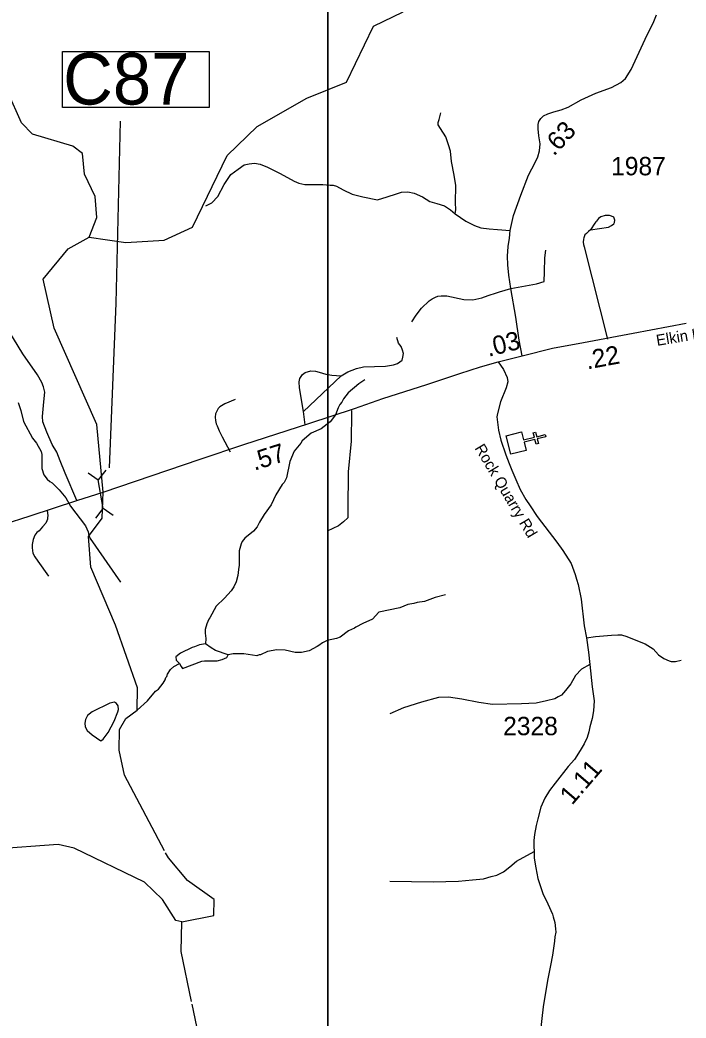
# Model space of a CAD drawing. Extents: x 1248089 to 1457196, y 820910 to 988753.
# Drawn here: x 1386616 to 1391144, y 896899 to 903687 of the extents above; entities that cross this region are included whole.
import ezdxf

# ---------------------------------------------------------------- set-up
doc = ezdxf.new("R2010")
doc.units = 0
for name, color, linetype in [('Exist Cultural Church CELL', 7, 'Continuous'), ('Exist Hydrographic Creek Single Shore', 7, 'Continuous'), ('Exist Hydrographic Misc Water Feature', 7, 'Continuous'), ('Exist Road Non-System Type 51', 7, 'Continuous'), ('Exist Road Primary NC Attributed', 7, 'Continuous'), ('Exist Road Primary NC Label', 7, 'Continuous'), ('Exist Road Primary NC Structure Culvert CELL', 7, 'Continuous'), ('Exist Road Primary NC Structure Culvert Number Label', 7, 'Continuous'), ('Exist Road Secondary Type 41 Attributed', 7, 'Continuous'), ('Exist Road Secondary Type 51 Attributed', 7, 'Continuous'), ('Exist Road Secondary Type 51 Label', 7, 'Continuous'), ('Map Preparation Inset Cut Line', 7, 'Continuous'), ('Prop CMT Slope Fill', 7, 'Continuous'), ('Prop GRAU CAT1 Cell', 7, 'Continuous'), ('Prop Lane Lines', 7, 'Continuous')]:
    doc.layers.add(name, color=color, linetype=linetype)

msp = doc.modelspace()

# ---------------------------------------------------------------- linework, layer by layer
at = {"layer": 'Exist Cultural Church CELL'}
msp.add_lwpolyline([(1390025.2, 900885.4), (1390039.1, 900830.2), (1390113, 900848.6), (1390105.3, 900879.7), (1390120.8, 900883.6), (1390128.5, 900852.5), (1390186.9, 900867.1), (1390190.7, 900851.5), (1390132.4, 900837), (1390140.1, 900805.9), (1390124.6, 900802), (1390116.9, 900833.1), (1390043, 900814.7), (1390056.9, 900758.7), (1389953.6, 900732.9), (1389922, 900859.6)], close=True, dxfattribs=at)
at = {"layer": 'Exist Hydrographic Creek Single Shore'}
for points in [[(1387086.7, 902210.3), (1387336.7, 902172.5), (1387595.7, 902190.2), (1387788.7, 902278.2), (1388024.7, 902765.9), (1388228.6, 902962.1), (1388566.7, 903155.6), (1388834.7, 903265.1), (1389018.7, 903645.5), (1389220.7, 903743.2)], [(1387180.8, 900475.6), (1387137.6, 900936), (1386848.6, 901591.4), (1386772.7, 901924.5), (1386943.7, 902131), (1387086.7, 902210.3)], [(1387599.2, 898035.9), (1387327.6, 898551.6), (1387289.7, 898719.7), (1387292.7, 898860.9), (1387335.6, 898935.5), (1387411.7, 898993), (1387415.7, 899144.1), (1387265.7, 899570.6), (1387097.1, 899965.1), (1387081.9, 900173.1), (1387175.7, 900297.4), (1387180.8, 900475.6)]]:
    msp.add_lwpolyline(points, dxfattribs=at)
at = {"layer": 'Exist Hydrographic Misc Water Feature'}
for points in [[(1387086.7, 902210.3), (1387139.6, 902343.8), (1387126.7, 902485.3), (1387054.6, 902637.7), (1387040.7, 902779.1), (1386974.6, 902829.8), (1386701.6, 902910.8), (1386627.6, 902987.8), (1386532.7, 903196.5), (1386525.7, 903272.1), (1386203.7, 903813.7), (1386155.7, 903939.4), (1386049.7, 904023.7), (1385640.6, 904048.3), (1385558.6, 904086), (1384856.6, 904832.2), (1384607.5, 905270.6), (1384430.5, 905649.1), (1384400.5, 905734.4), (1384355.5, 906001.2), (1384120.5, 906324.4), (1383883.6, 906562.3), (1383313.5, 907233.6)], [(1388961, 901239.7), (1388920.4, 901212.6), (1388847.1, 901150.3), (1388816.3, 901111), (1388803.7, 901087.2), (1388791.3, 901071.5), (1388778.8, 901047.9), (1388761.8, 901000.3), (1388724.8, 900952.7), (1388663.8, 900906.5), (1388595.1, 900876), (1388534, 900825.4), (1388525.7, 900809.6), (1388480.5, 900754.6), (1388451, 900683.3), (1388428.5, 900571.8), (1388411.8, 900540.3), (1388399.5, 900526.5), (1388355.7, 900457.5), (1388324.5, 900390.3), (1388276.5, 900324), (1388244, 900272.2), (1388229.3, 900240.5), (1388204.6, 900211), (1388145.5, 900162.3), (1388127.1, 900138.8), (1388118.7, 900123), (1388105.6, 900075.3), (1388105.5, 899979.3), (1388101.5, 899949.4), (1388096.7, 899907.5), (1388085.7, 899864.6), (1388069.7, 899832), (1388051.3, 899804.5), (1388006.7, 899753.7), (1387949.5, 899698.9), (1387907.8, 899620), (1387899.6, 899612.1), (1387886.9, 899580.4), (1387876, 899540.7), (1387875.5, 899516.7), (1387880.7, 899480.7), (1387878.4, 899443)], [(1386603.4, 901085.8), (1386622.3, 901031.5), (1386640.7, 900955.1), (1386702.2, 900841.8), (1386729.4, 900809.2), (1386760.2, 900752.6), (1386763.8, 900732.5), (1386765.7, 900636.5), (1386778.8, 900592.2), (1386800.2, 900563.8), (1386819.8, 900547.3), (1386835.6, 900539), (1386882.6, 900491.7), (1386928.5, 900437.5), (1386960.1, 900380.4), (1387061.2, 900246.2), (1387080.4, 900205.8), (1387083.9, 900181.7), (1387093.4, 900159.6), (1387298.9, 899864.1)], [(1389509.3, 899776.5), (1389438.9, 899758.1), (1389366.3, 899731.7), (1389316.2, 899724.8), (1389294, 899717.3), (1389253.8, 899710.2), (1389197.3, 899689.5), (1389056.7, 899658.5), (1389011.7, 899611.6), (1388947.1, 899583.1), (1388898.5, 899558.2), (1388890.4, 899550.3), (1388849.9, 899531.2), (1388793, 899488.5), (1388768.8, 899479), (1388704.5, 899466.5), (1388672.2, 899451.2), (1388647.7, 899431.7), (1388635.3, 899426.5), (1388581.8, 899396), (1388529.5, 899384.4), (1388486.4, 899385.4), (1388419.1, 899400.8), (1388363.1, 899402), (1388298.8, 899391.5), (1388250.3, 899368.6), (1388242.3, 899368.7), (1388226.1, 899361.1), (1388138.5, 899375.1), (1388064.4, 899376.6), (1388030.4, 899368.7)], [(1387878.4, 899443), (1387835.8, 899437.7), (1387803.4, 899422.4), (1387787.4, 899418.7), (1387706.5, 899380.5), (1387676, 899355.3), (1387677.5, 899333.2), (1387700, 899309.2)], [(1388030.4, 899368.7), (1387945, 899399.2), (1387915.4, 899415.9), (1387878.4, 899443)], [(1387700, 899309.2), (1387712.6, 899290.5), (1387721.9, 899276.5), (1387851.4, 899325.3), (1387869.4, 899329), (1387957.4, 899329), (1387989.6, 899336.3), (1388021.9, 899351.6), (1388030.4, 899368.7)], [(1387411.7, 898993), (1387483, 899057.2), (1387536.9, 899122.4), (1387557.2, 899136), (1387590, 899175.2), (1387602.6, 899198.9), (1387606.9, 899214.8), (1387615.1, 899222.7), (1387619.5, 899238.6), (1387640.1, 899270.1), (1387662.5, 899289.5), (1387700, 899309.2)], [(1387166.4, 898784.4), (1387181.7, 898794.4), (1387214.7, 898839.8), (1387256.4, 898918.7), (1387281.8, 898982.2), (1387286.2, 898998.1), (1387284.7, 899022.1), (1387273, 899038.4), (1387259.2, 899046.6), (1387227.1, 899039.3), (1387105.8, 898982.1), (1387075.3, 898956.7), (1387060.6, 898929.1), (1387056.1, 898905.2), (1387059.6, 898879.1), (1387073, 898854.8), (1387106.3, 898824.1), (1387166.4, 898784.4)], [(1387715.7, 897552.2), (1387674.7, 897563), (1387585.7, 897705.9), (1387462.7, 897823.3), (1386983.7, 898052.9), (1386876.6, 898078), (1386441.7, 898047.4), (1386329.7, 897865.8), (1386317.7, 897705.1), (1386239.6, 897532.8), (1386103.7, 897410.8), (1386011.6, 897386.3), (1385724.7, 897644.9), (1385428.7, 897690.7), (1385176.5, 897757.8), (1384997.8, 897639.6), (1384871.6, 897628.1), (1384825.6, 897712.2), (1384829.6, 897905.8), (1384856.7, 897993.9), (1384833.1, 898306.9)], [(1387715.7, 897552.2), (1387933.7, 897597.1), (1387935.7, 897705.4), (1387754.7, 897833.9), (1387624.7, 897987.5), (1387606.1, 898022.6)], [(1387782.4, 897011.8), (1387711.7, 897352.1), (1387715.7, 897552.2)], [(1388094.3, 896001.9), (1388176.8, 896026.3), (1388277.8, 896089.9), (1388279.7, 896172), (1388221.8, 896225.7), (1388047.7, 896262), (1387941.7, 896372.5), (1387885.7, 896514.8), (1387786.5, 896992.2)]]:
    msp.add_lwpolyline(points, dxfattribs=at)
at = {"layer": 'Exist Road Non-System Type 51'}
for p, q in [((1388542.4, 901023), (1388799.7, 901266.8)), ((1388554.9, 900932.7), (1388542.4, 901023))]:
    msp.add_line(p, q, dxfattribs=at)
for points in [[(1389573.5, 902367.9), (1389579.2, 902397.7), (1389577.3, 902444.2), (1389579.2, 902561.5), (1389567.7, 902630.4), (1389548.5, 902723.4), (1389543.7, 902795.1), (1389528.4, 902837.9), (1389511.1, 902891.9), (1389474.7, 902949.6), (1389459.3, 902973.8), (1389459.3, 902990.5), (1389465.1, 903009.2), (1389476.6, 903055.7)], [(1387879.7, 902421.9), (1387920, 902442.4), (1387960.2, 902487), (1388004.4, 902567.1), (1388048.5, 902635.9), (1388098.4, 902673.2), (1388140.6, 902701.1), (1388173.2, 902708.5), (1388209.6, 902712.3), (1388249.9, 902706.7), (1388299.8, 902686.2), (1388384.2, 902643.4), (1388480.1, 902591.3), (1388510.8, 902578.2), (1388553, 902568.9), (1388599, 902568.9), (1388673.8, 902567.1), (1388725.6, 902563.3), (1388744.8, 902563.3), (1388767.8, 902555.9), (1388813.9, 902531.7), (1388875.2, 902501.9), (1388946.2, 902485.2), (1389046, 902464.7), (1389113.1, 902483.3), (1389176.4, 902505.6), (1389209, 902516.8), (1389253.1, 902518.7), (1389295.3, 902509.4), (1389352.9, 902485.2), (1389402.8, 902453.5), (1389448.8, 902438.6), (1389502.5, 902423.7), (1389542.8, 902395.8), (1389573.5, 902367.9)], [(1389573.5, 902367.9), (1389646.4, 902319.5), (1389705.8, 902289.7), (1389748, 902273), (1389805.6, 902265.5), (1389861.2, 902261.8), (1389947.5, 902256.2)], [(1390495.4, 902260.1), (1390615.8, 902277.7), (1390636.1, 902289.3), (1390652.3, 902300.9), (1390656.5, 902308.9), (1390658.8, 902324.8), (1390653.2, 902344.9), (1390637.4, 902353.3), (1390623.4, 902357.5), (1390593.4, 902356.2), (1390565.2, 902348.7), (1390549, 902337), (1390534.6, 902319.3), (1390530.5, 902313.4), (1390524.3, 902305.5), (1390495.4, 902260.1)], [(1390495.4, 902260.1), (1390481.2, 902248.3), (1390477.1, 902244.4), (1390466.9, 902234.8), (1390456.7, 902225), (1390450.4, 902213.1), (1390448.3, 902205.2), (1390446.1, 902195.2), (1390445.7, 902175.2), (1390447.3, 902159.2), (1390450.8, 902143.1), (1390609.9, 901515.3)], [(1389952.3, 901860.7), (1390126.9, 901892.3), (1390178.7, 901909.1), (1390182.5, 901974.2), (1390184.4, 902069.1), (1390190.2, 902121.3)], [(1389279.6, 901634.9), (1389308.5, 901678.4), (1389345.5, 901727.7), (1389398.6, 901776.6), (1389418.8, 901790.2), (1389441.1, 901801.8), (1389457.2, 901807.5), (1389479.3, 901811), (1389499.3, 901810.6), (1389517.3, 901810.3), (1389633.9, 901786.2), (1389695.3, 901782.5), (1389754.8, 901797.4), (1389798.9, 901812.3), (1389856, 901830.8), (1389876.1, 901838.4), (1389952.3, 901860.7)], [(1388799.7, 901266.8), (1388845, 901294.3), (1388903.5, 901315.7), (1388951.5, 901326.9), (1389101.1, 901333.4), (1389155.8, 901341.8), (1389183.6, 901351.1), (1389198.9, 901361.3), (1389213.3, 901373.4), (1389219.1, 901393.9), (1389222.9, 901419), (1389217.2, 901441.4), (1389206.6, 901466.5), (1389189.4, 901488.8), (1389178.8, 901527)], [(1388542.4, 901023), (1388515.7, 901184.6), (1388514.5, 901224.7), (1388518.9, 901248.6), (1388535.7, 901276.3), (1388554, 901289.9), (1388594.3, 901300.9), (1388624.2, 901298.3), (1388650.1, 901291.8), (1388695.8, 901276.9), (1388735.7, 901270.1), (1388799.7, 901266.8)], [(1388079.8, 901105.5), (1388009.2, 901076.9), (1387974.7, 901055.6), (1387964.5, 901043.8), (1387945.7, 901008.4), (1387943.3, 900984.4), (1387944.8, 900962.4), (1387950.2, 900940), (1387955.9, 900925.9), (1387969.2, 900893.6), (1387990.4, 900851.2), (1388044.4, 900750)], [(1388870.4, 901031.4), (1388870.4, 900977.4), (1388868.9, 900934.8), (1388868.1, 900902.8), (1388868.5, 900822), (1388848, 900613.4), (1388846.5, 900539.4), (1388844.5, 900432), (1388844.5, 900301.7), (1388815.8, 900273.8), (1388781.2, 900245.9), (1388704.5, 900210.5)], [(1386801.6, 900350.1), (1386804.5, 900317.5), (1386804.2, 900301.5), (1386804, 900291.5), (1386799.7, 900279.6), (1386791.4, 900263.7), (1386768.9, 900240.2), (1386746.3, 900212.6), (1386730.1, 900200.9), (1386717.7, 900183.2), (1386705.1, 900153.4), (1386698.4, 900119.5), (1386700, 900097.5), (1386703.3, 900061.4), (1386716.5, 900035.1), (1386738, 900006.7), (1386810, 899903.1)], [(1390466.4, 899485.5), (1390527.8, 899492.9), (1390637.1, 899502.2), (1390679.3, 899504.1), (1390706.2, 899504.1), (1390740.7, 899492.9), (1390813.6, 899465), (1390865.4, 899442.7), (1390921, 899409.1), (1390957.5, 899370.1), (1390993.9, 899344), (1391028.5, 899329.1), (1391043.8, 899323.5), (1391072.6, 899323.5), (1391111, 899332.8)], [(1390489.9, 899302.4), (1390432.9, 899272.3), (1390392.6, 899229.5), (1390360, 899171.8), (1390325.4, 899127.1), (1390296.7, 899095.5), (1390273.6, 899082.5), (1390252.5, 899069.4), (1390195, 899056.4), (1390124, 899039.7), (1390024.3, 899035.9), (1389828.6, 899030.3), (1389734.6, 899045.2), (1389619.5, 899067.6), (1389529.4, 899080.6), (1389462.2, 899078.7), (1389346.2, 899046.2), (1389223.4, 899008.9), (1389129.4, 898968)], [(1389130.6, 897829.6), (1389424.7, 897825.7), (1389596.9, 897830), (1389693.1, 897838.1), (1389767.3, 897846.4), (1389819.7, 897861.4), (1389857.9, 897870.6), (1389902.4, 897893.7), (1389947.1, 897926.9), (1389991.9, 897966), (1390111.3, 898031.4)]]:
    msp.add_lwpolyline(points, dxfattribs=at)
at = {"layer": 'Exist Road Primary NC Attributed'}
msp.add_line((1389867.9, 901361.8), (1390031, 901402.7), dxfattribs=at)
for points in [[(1390031, 901402.7), (1390236.8, 901455.9), (1390447.2, 901493.6), (1390783.8, 901556.1), (1391145.5, 901624.3)], [(1387001.6, 900418.5), (1387180.8, 900475.6), (1387842, 900699.7), (1388137.6, 900799.7), (1388578.8, 900941.6), (1388889.5, 901044.4), (1389083.9, 901111.5), (1389381.7, 901206.8), (1389606.1, 901283.5), (1389746.4, 901327.1), (1389867.9, 901361.8)], [(1385348.9, 899802.8), (1385474, 899880.2), (1385563.9, 899929.4), (1385790.3, 900022.3), (1386070, 900113.7), (1386315.5, 900197.6), (1386685.2, 900314.4), (1387001.6, 900418.5)]]:
    msp.add_lwpolyline(points, dxfattribs=at)
at = {"layer": 'Exist Road Primary NC Structure Culvert CELL'}
for p, q in [((1387079.5, 900606.1), (1387148.6, 900559.6)), ((1387198.7, 900626.1), (1387148.6, 900559.6)), ((1387181.5, 900364), (1387148.6, 900559.6)), ((1387131.3, 900297.5), (1387181.5, 900364)), ((1387250.6, 900317.5), (1387181.5, 900364))]:
    msp.add_line(p, q, dxfattribs=at)
at = {"layer": 'Exist Road Primary NC Structure Culvert Number Label'}
msp.add_lwpolyline([(1386906.3, 903472.1), (1387901.8, 903472.1), (1387901.8, 903092.3), (1386906.3, 903092.3)], close=True, dxfattribs=at)
msp.add_lwpolyline([(1387225, 900640.5), (1387269.7, 901759.9), (1387299.6, 902998.6)], dxfattribs=at)
at = {"layer": 'Exist Road Secondary Type 41 Attributed'}
msp.add_lwpolyline([(1387001.6, 900418.5), (1386923.8, 900604), (1386888.3, 900688.9), (1386866.4, 900746.4), (1386834.9, 900798.5), (1386797.9, 900883.4), (1386771.9, 900954.6), (1386769.3, 900989.5), (1386778.8, 901089.5), (1386785.7, 901155.2), (1386776.1, 901192.2), (1386763.8, 901221), (1386735, 901273), (1386636.5, 901416.8), (1386516.3, 901614.5)], dxfattribs=at)
at = {"layer": 'Exist Road Secondary Type 51 Attributed'}
for points in [[(1390031, 901402.7), (1390010.1, 901509.6), (1389986.9, 901665.2), (1389952.3, 901860.7), (1389938.9, 901951.9), (1389933.1, 902020.7), (1389931.2, 902080.3), (1389935.1, 902145.5), (1389942.7, 902203.2), (1389947.5, 902256.2), (1389970.6, 902356.7), (1390020.4, 902496.3), (1390072.2, 902632.2), (1390118.3, 902717.8), (1390135.5, 902755.1), (1390147, 902796), (1390152.8, 902844.4), (1390144.2, 902899.3), (1390138.4, 902947.7), (1390138.4, 902975.7), (1390142.2, 902996.1), (1390157.6, 903016.6), (1390174.8, 903035.2), (1390205.5, 903048.3), (1390245.8, 903063.1), (1390295.7, 903076.2), (1390341.7, 903094.8), (1390430, 903143.2), (1390530, 903188.1), (1390637.4, 903228.7), (1390701.2, 903262.1), (1390731.7, 903288.3), (1390770.9, 903349.2), (1390866.4, 903555.5), (1390923.9, 903676.5), (1390944.1, 903722.1)], [(1389867.9, 901361.8), (1389902.5, 901309.7), (1389927.4, 901255.7), (1389933.1, 901225.9), (1389921.6, 901185), (1389883.3, 901090), (1389863, 901010.4), (1389858.6, 900988.5), (1389861.9, 900952.4), (1389869.2, 900896.1), (1389885.9, 900829.7), (1389917.8, 900728.9), (1389940.8, 900669.3), (1389959.1, 900624.3), (1389986.9, 900561.4), (1390015.6, 900494.4), (1390055.9, 900425.5), (1390084.1, 900381.6), (1390132.7, 900310.4), (1390265.2, 900134.8), (1390305.3, 900079.3), (1390362, 899991), (1390390.5, 899914.4), (1390400.4, 899882.6), (1390411.3, 899847.6), (1390431.3, 899746.9), (1390451.4, 899567.3), (1390466.4, 899485.5), (1390481.8, 899386.6), (1390489.9, 899302.4), (1390506.9, 899151.9), (1390518.9, 899055.6), (1390514.1, 898988.8), (1390505.9, 898935.9), (1390491, 898879.1), (1390483.5, 898844.7), (1390471.2, 898806.3), (1390450.7, 898764), (1390423.5, 898719.1), (1390384.6, 898657.7), (1390343.1, 898609.3), (1390255.1, 898496.8), (1390215.3, 898445.3), (1390184.9, 898393), (1390157.3, 898333.5), (1390136, 898253.1), (1390125.1, 898209.2), (1390113.8, 898147.4), (1390108.8, 898105.5), (1390110, 898065.5), (1390111.3, 898031.4), (1390112.3, 897985.4), (1390123.1, 897921.1), (1390135.6, 897848.8), (1390169.4, 897746.1), (1390204.1, 897674.4), (1390235.3, 897604.1), (1390240.9, 897586), (1390251.8, 897548.8), (1390256.6, 897506.2), (1390257.9, 897482.1), (1390253, 897450.3), (1390250.5, 897422.4), (1390236.8, 897325.3), (1390223.2, 897255.2), (1390202, 897154.7), (1390172, 896974.9), (1390152.3, 896795.1)]]:
    msp.add_lwpolyline(points, dxfattribs=at)
at = {"layer": 'Map Preparation Inset Cut Line'}
for points in [[(1448249.7, 871600.6), (1388709.5, 871600.6), (1388709.5, 915849.1), (1448249.7, 915849.1)], [(1313026.2, 913085.2), (1388709.5, 913085.2), (1388709.5, 884379.9), (1373500.6, 884376.6), (1373500.6, 868836.7), (1313026.2, 868836.7)]]:
    msp.add_lwpolyline(points, close=True, dxfattribs=at)

# ---------------------------------------------------------------- texts
at = {"layer": 'Exist Road Primary NC Label'}
msp.add_text('Elkin Hwy', height=75, rotation=9.37157, dxfattribs=at).set_placement((1390947.5, 901470.2))
at = {"layer": 'Exist Road Primary NC Structure Culvert Number Label'}
msp.add_text('C87', height=350, dxfattribs=at).set_placement((1386909.6, 903112.1))
at = {"layer": 'Exist Road Secondary Type 51 Label'}
msp.add_text('Rock Quarry Rd', height=75, rotation=300.76751, dxfattribs=at).set_placement((1389704.5, 900775.1))
at = {"layer": 'Prop CMT Slope Fill'}
for s, rotation, p in [('.03', 14.09862, (1389801.1, 901395.8)), ('.22', 10.50904, (1390472.5, 901309.7)), ('.57', 17.83312, (1388209.3, 900620.4))]:
    msp.add_text(s, height=125, rotation=rotation, dxfattribs=at).set_placement(p)
at = {"layer": 'Prop GRAU CAT1 Cell'}
for s, rotation, p in [('.63', 47.15491, (1390246.1, 902756.6)), ('1.11', 49.35575, (1390368.9, 898341.6))]:
    msp.add_text(s, height=125, rotation=rotation, dxfattribs=at).set_placement(p)
at = {"layer": 'Prop Lane Lines'}
for s, p in [('1987', (1390634.5, 902630.6)), ('2328', (1389900.7, 898822.2))]:
    msp.add_text(s, height=125, dxfattribs=at).set_placement(p)

doc.saveas('drawing.dxf')
